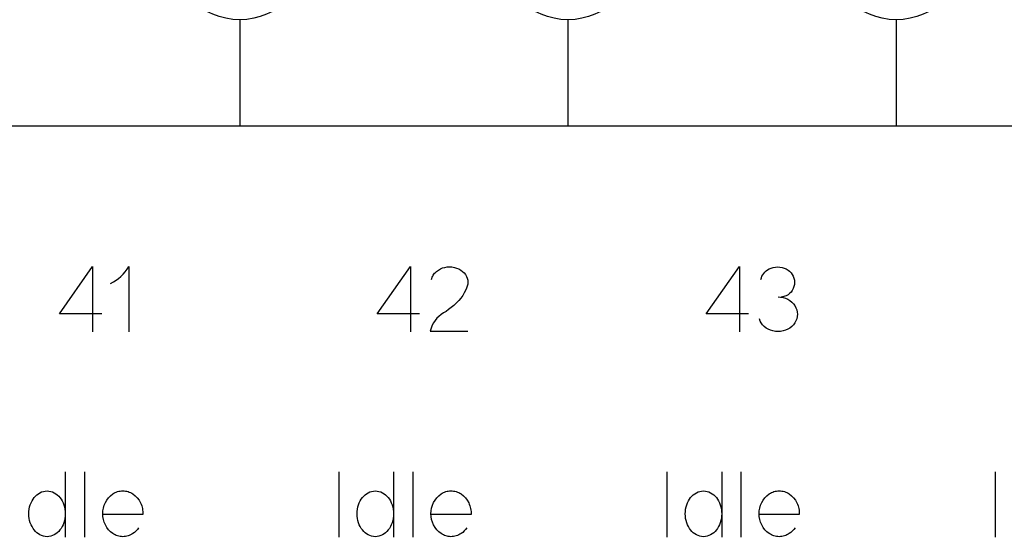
# Model space of a CAD drawing. Header units: inches. Extents: x 1880 to 2363, y -453 to -54.
# Tile 589 of 656: x 1909.603 to 1910.053, y -68.129 to -67.893. Entities that reach past the tile are written whole.
import ezdxf

# ---------------------------------------------------------------- set-up
doc = ezdxf.new("R2010")
doc.units = ezdxf.units.IN
doc.header["$LTSCALE"] = 0.5
doc.header["$MEASUREMENT"] = 0
doc.layers.add('APP-M-S', color=30, linetype='Continuous')

msp = doc.modelspace()

# ---------------------------------------------------------------- linework, layer by layer
at = {"color": 7, "linetype": 'Continuous'}
for p, q in [((1909.62082, -68.02701), (1909.63599, -68.00533)), ((1909.63599, -68.00533), (1909.63599, -68.03533)), ((1909.64996, -68.00886), (1909.6509, -68.00776)), ((1909.6509, -68.00776), (1909.65175, -68.00658)), ((1909.65175, -68.00658), (1909.65252, -68.00533)), ((1909.65252, -68.00533), (1909.65252, -68.03533)), ((1909.76602, -68.02701), (1909.78119, -68.00533)), ((1909.78119, -68.00533), (1909.78119, -68.03533)), ((1909.79195, -68.00891), (1909.79229, -68.00849)), ((1909.79229, -68.00849), (1909.79267, -68.00808)), ((1909.79267, -68.00808), (1909.79309, -68.0077)), ((1909.79309, -68.0077), (1909.79401, -68.00702)), ((1909.79401, -68.00702), (1909.79496, -68.00647)), ((1909.79496, -68.00647), (1909.79594, -68.00607)), ((1909.79594, -68.00607), (1909.79694, -68.00579)), ((1909.79694, -68.00579), (1909.79802, -68.0056)), ((1909.79802, -68.0056), (1909.7991, -68.00554)), ((1909.7991, -68.00554), (1909.80019, -68.0056)), ((1909.80019, -68.0056), (1909.80129, -68.00579)), ((1909.80129, -68.00579), (1909.80232, -68.00609)), ((1909.80232, -68.00609), (1909.80329, -68.00649)), ((1909.80329, -68.00649), (1909.8042, -68.007)), ((1909.8042, -68.007), (1909.80506, -68.00761)), ((1909.80506, -68.00761), (1909.80578, -68.00833)), ((1909.80578, -68.00833), (1909.80638, -68.00908)), ((1909.91641, -68.02701), (1909.93157, -68.00533)), ((1909.93157, -68.00533), (1909.93157, -68.03533)), ((1909.94272, -68.00852), (1909.94325, -68.00792)), ((1909.94325, -68.00792), (1909.94383, -68.00738)), ((1909.94383, -68.00738), (1909.94447, -68.00692)), ((1909.94447, -68.00692), (1909.94517, -68.00653)), ((1909.94517, -68.00653), (1909.94611, -68.00611)), ((1909.94611, -68.00611), (1909.94707, -68.00582)), ((1909.94707, -68.00582), (1909.94806, -68.00564)), ((1909.94806, -68.00564), (1909.94906, -68.00558)), ((1909.94906, -68.00558), (1909.95007, -68.00564)), ((1909.95007, -68.00564), (1909.95105, -68.00582)), ((1909.95105, -68.00582), (1909.95202, -68.00611)), ((1909.95202, -68.00611), (1909.95296, -68.00653)), ((1909.95296, -68.00653), (1909.95379, -68.00701)), ((1909.95379, -68.00701), (1909.95452, -68.00759)), ((1909.95452, -68.00759), (1909.95517, -68.00827)), ((1909.95517, -68.00827), (1909.95574, -68.00904)), ((1909.64415, -68.01312), (1909.64545, -68.01246)), ((1909.64545, -68.01246), (1909.64668, -68.01169)), ((1909.64668, -68.01169), (1909.64784, -68.01084)), ((1909.64784, -68.01084), (1909.64894, -68.00989)), ((1909.64894, -68.00989), (1909.64996, -68.00886)), ((1909.79085, -68.01138), (1909.79099, -68.01084)), ((1909.79099, -68.01084), (1909.79117, -68.01033)), ((1909.79117, -68.01033), (1909.7914, -68.00984)), ((1909.7914, -68.00984), (1909.79165, -68.00936)), ((1909.79165, -68.00936), (1909.79195, -68.00891)), ((1909.80638, -68.00908), (1909.80686, -68.0099)), ((1909.80686, -68.0099), (1909.80722, -68.0108)), ((1909.80722, -68.0108), (1909.80743, -68.01169)), ((1909.80743, -68.01169), (1909.80751, -68.01259)), ((1909.80751, -68.01259), (1909.80743, -68.0135)), ((1909.94139, -68.01138), (1909.9416, -68.01062)), ((1909.9416, -68.01062), (1909.94189, -68.00988)), ((1909.94189, -68.00988), (1909.94226, -68.00918)), ((1909.94226, -68.00918), (1909.94272, -68.00852)), ((1909.95574, -68.00904), (1909.95619, -68.00988)), ((1909.95619, -68.00988), (1909.95652, -68.01077)), ((1909.95652, -68.01077), (1909.95673, -68.01169)), ((1909.95673, -68.01169), (1909.95681, -68.01267)), ((1909.95681, -68.01267), (1909.95673, -68.01364)), ((1909.80579, -68.01747), (1909.8051, -68.01864)), ((1909.80638, -68.01638), (1909.80579, -68.01747)), ((1909.80685, -68.01536), (1909.80638, -68.01638)), ((1909.80722, -68.01441), (1909.80685, -68.01536)), ((1909.80743, -68.0135), (1909.80722, -68.01441)), ((1909.95517, -68.01706), (1909.95452, -68.01774)), ((1909.95574, -68.01629), (1909.95517, -68.01706)), ((1909.95619, -68.01545), (1909.95574, -68.01629)), ((1909.95652, -68.01457), (1909.95619, -68.01545)), ((1909.95673, -68.01364), (1909.95652, -68.01457)), ((1909.80338, -68.02095), (1909.80232, -68.02206)), ((1909.80431, -68.01981), (1909.80338, -68.02095)), ((1909.8051, -68.01864), (1909.80431, -68.01981)), ((1909.94923, -68.0193), (1909.95039, -68.01936)), ((1909.95039, -68.01936), (1909.95152, -68.01957)), ((1909.95125, -68.01928), (1909.95064, -68.01938)), ((1909.95181, -68.01918), (1909.95125, -68.01928)), ((1909.95152, -68.01957), (1909.95261, -68.0199)), ((1909.95238, -68.01902), (1909.95181, -68.01918)), ((1909.95296, -68.0188), (1909.95238, -68.01902)), ((1909.95261, -68.0199), (1909.95366, -68.02038)), ((1909.95379, -68.01831), (1909.95296, -68.0188)), ((1909.95366, -68.02038), (1909.95464, -68.02096)), ((1909.95452, -68.01774), (1909.95379, -68.01831)), ((1909.95464, -68.02096), (1909.95551, -68.02164)), ((1909.95551, -68.02164), (1909.95626, -68.02241)), ((1909.79749, -68.02589), (1909.79632, -68.02663)), ((1909.79867, -68.02506), (1909.79749, -68.02589)), ((1909.79989, -68.02415), (1909.79867, -68.02506)), ((1909.80113, -68.02315), (1909.79989, -68.02415)), ((1909.80232, -68.02206), (1909.80113, -68.02315)), ((1909.95626, -68.02241), (1909.95689, -68.02328)), ((1909.95689, -68.02328), (1909.95742, -68.02424)), ((1909.95742, -68.02424), (1909.9578, -68.02521)), ((1909.9578, -68.02521), (1909.95802, -68.0262)), ((1909.95802, -68.0262), (1909.9581, -68.02721)), ((1909.64013, -68.02701), (1909.62082, -68.02701)), ((1909.78533, -68.02701), (1909.76602, -68.02701)), ((1909.79255, -68.03003), (1909.79183, -68.03108)), ((1909.79334, -68.02907), (1909.79255, -68.03003)), ((1909.79424, -68.02819), (1909.79334, -68.02907)), ((1909.79523, -68.02737), (1909.79424, -68.02819)), ((1909.79632, -68.02663), (1909.79523, -68.02737)), ((1909.93572, -68.02701), (1909.91641, -68.02701)), ((1909.94108, -68.03032), (1909.94069, -68.02937)), ((1909.94156, -68.03119), (1909.94108, -68.03032)), ((1909.95742, -68.03023), (1909.95689, -68.03119)), ((1909.9578, -68.02924), (1909.95742, -68.03023)), ((1909.95802, -68.02824), (1909.9578, -68.02924)), ((1909.9581, -68.02721), (1909.95802, -68.02824)), ((1909.79066, -68.03352), (1909.79023, -68.03492)), ((1909.79023, -68.03492), (1909.8075, -68.03492)), ((1909.7912, -68.03225), (1909.79066, -68.03352)), ((1909.79183, -68.03108), (1909.7912, -68.03225)), ((1909.9422, -68.03205), (1909.94156, -68.03119)), ((1909.94295, -68.03283), (1909.9422, -68.03205)), ((1909.94382, -68.03351), (1909.94295, -68.03283)), ((1909.94479, -68.03409), (1909.94382, -68.03351)), ((1909.94583, -68.03455), (1909.94479, -68.03409)), ((1909.94692, -68.03487), (1909.94583, -68.03455)), ((1909.94805, -68.03506), (1909.94692, -68.03487)), ((1909.94923, -68.03513), (1909.94805, -68.03506)), ((1909.95041, -68.03506), (1909.94923, -68.03513)), ((1909.95154, -68.03487), (1909.95041, -68.03506)), ((1909.95262, -68.03455), (1909.95154, -68.03487)), ((1909.95366, -68.03409), (1909.95262, -68.03455)), ((1909.95464, -68.03351), (1909.95366, -68.03409)), ((1909.95551, -68.03283), (1909.95464, -68.03351)), ((1909.95626, -68.03205), (1909.95551, -68.03283)), ((1909.95689, -68.03119), (1909.95626, -68.03205)), ((1909.62349, -68.09919), (1909.62349, -68.12919)), ((1909.63226, -68.09923), (1909.63226, -68.12919)), ((1909.74845, -68.09919), (1909.74845, -68.12919)), ((1909.77349, -68.09919), (1909.77349, -68.12919)), ((1909.78225, -68.09923), (1909.78226, -68.12919)), ((1909.89845, -68.09919), (1909.89845, -68.12919)), ((1909.92349, -68.09919), (1909.92349, -68.12919)), ((1909.93226, -68.09923), (1909.93226, -68.12919)), ((1910.04845, -68.09919), (1910.04845, -68.12919)), ((1909.60827, -68.11258), (1909.60875, -68.11178)), ((1909.60875, -68.11178), (1909.60928, -68.11104)), ((1909.60928, -68.11104), (1909.60987, -68.11038)), ((1909.60987, -68.11038), (1909.6105, -68.10978)), ((1909.6105, -68.10978), (1909.61118, -68.10925)), ((1909.61118, -68.10925), (1909.61191, -68.1088)), ((1909.61191, -68.1088), (1909.61268, -68.10844)), ((1909.61268, -68.10844), (1909.61348, -68.10818)), ((1909.61348, -68.10818), (1909.6143, -68.10803)), ((1909.6143, -68.10803), (1909.61516, -68.10797)), ((1909.61516, -68.10797), (1909.61602, -68.10803)), ((1909.61602, -68.10803), (1909.61684, -68.10818)), ((1909.61684, -68.10818), (1909.61765, -68.10844)), ((1909.61765, -68.10844), (1909.61842, -68.1088)), ((1909.61842, -68.1088), (1909.61915, -68.10925)), ((1909.61915, -68.10925), (1909.61983, -68.10978)), ((1909.61983, -68.10978), (1909.62046, -68.11038)), ((1909.62046, -68.11038), (1909.62105, -68.11104)), ((1909.62105, -68.11104), (1909.62158, -68.11178)), ((1909.62158, -68.11178), (1909.62205, -68.11258)), ((1909.64246, -68.11217), (1909.64325, -68.11112)), ((1909.64325, -68.11112), (1909.64416, -68.11018)), ((1909.64416, -68.11018), (1909.6452, -68.10934)), ((1909.6452, -68.10934), (1909.64572, -68.10901)), ((1909.64572, -68.10901), (1909.64626, -68.10872)), ((1909.64626, -68.10872), (1909.64681, -68.10848)), ((1909.64681, -68.10848), (1909.64737, -68.10828)), ((1909.64737, -68.10828), (1909.64795, -68.10813)), ((1909.64795, -68.10813), (1909.64854, -68.10802)), ((1909.64854, -68.10802), (1909.64914, -68.10795)), ((1909.64914, -68.10795), (1909.64975, -68.10793)), ((1909.64975, -68.10793), (1909.65037, -68.10795)), ((1909.65037, -68.10795), (1909.65098, -68.10802)), ((1909.65098, -68.10802), (1909.65157, -68.10813)), ((1909.65157, -68.10813), (1909.65215, -68.10828)), ((1909.65215, -68.10828), (1909.65272, -68.10848)), ((1909.65272, -68.10848), (1909.65328, -68.10872)), ((1909.65328, -68.10872), (1909.65382, -68.10901)), ((1909.65382, -68.10901), (1909.65436, -68.10934)), ((1909.65436, -68.10934), (1909.65543, -68.1102)), ((1909.65543, -68.1102), (1909.65637, -68.11118)), ((1909.65637, -68.11118), (1909.65718, -68.11226)), ((1909.75827, -68.11258), (1909.75875, -68.11178)), ((1909.75875, -68.11178), (1909.75928, -68.11104)), ((1909.75928, -68.11104), (1909.75987, -68.11038)), ((1909.75987, -68.11038), (1909.7605, -68.10978)), ((1909.7605, -68.10978), (1909.76118, -68.10925)), ((1909.76118, -68.10925), (1909.76191, -68.1088)), ((1909.76191, -68.1088), (1909.76268, -68.10844)), ((1909.76268, -68.10844), (1909.76348, -68.10818)), ((1909.76348, -68.10818), (1909.7643, -68.10803)), ((1909.7643, -68.10803), (1909.76516, -68.10797)), ((1909.76516, -68.10797), (1909.76602, -68.10803)), ((1909.76602, -68.10803), (1909.76684, -68.10818)), ((1909.76684, -68.10818), (1909.76765, -68.10844)), ((1909.76765, -68.10844), (1909.76842, -68.1088)), ((1909.76842, -68.1088), (1909.76915, -68.10925)), ((1909.76915, -68.10925), (1909.76983, -68.10978)), ((1909.76983, -68.10978), (1909.77046, -68.11038)), ((1909.77046, -68.11038), (1909.77105, -68.11104)), ((1909.77105, -68.11104), (1909.77158, -68.11178)), ((1909.77158, -68.11178), (1909.77205, -68.11258)), ((1909.79246, -68.11217), (1909.79325, -68.11112)), ((1909.79325, -68.11112), (1909.79416, -68.11018)), ((1909.79416, -68.11018), (1909.7952, -68.10934)), ((1909.7952, -68.10934), (1909.79572, -68.10901)), ((1909.79572, -68.10901), (1909.79626, -68.10872)), ((1909.79626, -68.10872), (1909.79681, -68.10848)), ((1909.79681, -68.10848), (1909.79737, -68.10828)), ((1909.79737, -68.10828), (1909.79795, -68.10813)), ((1909.79795, -68.10813), (1909.79854, -68.10802)), ((1909.79854, -68.10802), (1909.79914, -68.10795)), ((1909.79914, -68.10795), (1909.79975, -68.10793)), ((1909.79975, -68.10793), (1909.80037, -68.10795)), ((1909.80037, -68.10795), (1909.80098, -68.10802)), ((1909.80098, -68.10802), (1909.80157, -68.10813)), ((1909.80157, -68.10813), (1909.80215, -68.10828)), ((1909.80215, -68.10828), (1909.80272, -68.10848)), ((1909.80272, -68.10848), (1909.80328, -68.10872)), ((1909.80328, -68.10872), (1909.80382, -68.10901)), ((1909.80382, -68.10901), (1909.80436, -68.10934)), ((1909.80436, -68.10934), (1909.80543, -68.1102)), ((1909.80543, -68.1102), (1909.80637, -68.11118)), ((1909.80637, -68.11118), (1909.80718, -68.11226)), ((1909.90827, -68.11258), (1909.90875, -68.11178)), ((1909.90875, -68.11178), (1909.90928, -68.11104)), ((1909.90928, -68.11104), (1909.90987, -68.11038)), ((1909.90987, -68.11038), (1909.9105, -68.10978)), ((1909.9105, -68.10978), (1909.91118, -68.10925)), ((1909.91118, -68.10925), (1909.91191, -68.1088)), ((1909.91191, -68.1088), (1909.91268, -68.10844)), ((1909.91268, -68.10844), (1909.91348, -68.10818)), ((1909.91348, -68.10818), (1909.9143, -68.10803)), ((1909.9143, -68.10803), (1909.91516, -68.10797)), ((1909.91516, -68.10797), (1909.91602, -68.10803)), ((1909.91602, -68.10803), (1909.91684, -68.10818)), ((1909.91684, -68.10818), (1909.91765, -68.10844)), ((1909.91765, -68.10844), (1909.91842, -68.1088)), ((1909.91842, -68.1088), (1909.91915, -68.10925)), ((1909.91915, -68.10925), (1909.91983, -68.10978)), ((1909.91983, -68.10978), (1909.92046, -68.11038)), ((1909.92046, -68.11038), (1909.92105, -68.11104)), ((1909.92105, -68.11104), (1909.92158, -68.11178)), ((1909.92158, -68.11178), (1909.92205, -68.11258)), ((1909.94246, -68.11217), (1909.94325, -68.11112)), ((1909.94325, -68.11112), (1909.94416, -68.11018)), ((1909.94416, -68.11018), (1909.9452, -68.10934)), ((1909.9452, -68.10934), (1909.94572, -68.10901)), ((1909.94572, -68.10901), (1909.94626, -68.10872)), ((1909.94626, -68.10872), (1909.94681, -68.10848)), ((1909.94681, -68.10848), (1909.94737, -68.10828)), ((1909.94737, -68.10828), (1909.94795, -68.10813)), ((1909.94795, -68.10813), (1909.94854, -68.10802)), ((1909.94854, -68.10802), (1909.94914, -68.10795)), ((1909.94914, -68.10795), (1909.94975, -68.10793)), ((1909.94975, -68.10793), (1909.95037, -68.10795)), ((1909.95037, -68.10795), (1909.95098, -68.10802)), ((1909.95098, -68.10802), (1909.95157, -68.10813)), ((1909.95157, -68.10813), (1909.95215, -68.10828)), ((1909.95215, -68.10828), (1909.95272, -68.10848)), ((1909.95272, -68.10848), (1909.95328, -68.10872)), ((1909.95328, -68.10872), (1909.95382, -68.10901)), ((1909.95382, -68.10901), (1909.95436, -68.10934)), ((1909.95436, -68.10934), (1909.95543, -68.1102)), ((1909.95543, -68.1102), (1909.95637, -68.11118)), ((1909.95637, -68.11118), (1909.95718, -68.11226)), ((1909.60687, -68.11735), (1909.607, -68.11632)), ((1909.607, -68.11632), (1909.6072, -68.11533)), ((1909.6072, -68.11533), (1909.60749, -68.11436)), ((1909.60749, -68.11436), (1909.60785, -68.11343)), ((1909.60785, -68.11343), (1909.60827, -68.11258)), ((1909.62205, -68.11258), (1909.62247, -68.11343)), ((1909.62247, -68.11343), (1909.62283, -68.11436)), ((1909.62283, -68.11436), (1909.62312, -68.11533)), ((1909.62312, -68.11533), (1909.62333, -68.11632)), ((1909.62333, -68.11632), (1909.62345, -68.11735)), ((1909.64068, -68.11708), (1909.6409, -68.11579)), ((1909.6409, -68.11579), (1909.64128, -68.11454)), ((1909.64128, -68.11454), (1909.6418, -68.11332)), ((1909.6418, -68.11332), (1909.64246, -68.11217)), ((1909.65718, -68.11226), (1909.65786, -68.11346)), ((1909.65786, -68.11346), (1909.65814, -68.11409)), ((1909.65814, -68.11409), (1909.65839, -68.11473)), ((1909.65839, -68.11473), (1909.65858, -68.11539)), ((1909.65858, -68.11539), (1909.65873, -68.11605)), ((1909.65873, -68.11605), (1909.65884, -68.11672)), ((1909.75687, -68.11735), (1909.757, -68.11632)), ((1909.757, -68.11632), (1909.7572, -68.11533)), ((1909.7572, -68.11533), (1909.75749, -68.11436)), ((1909.75749, -68.11436), (1909.75785, -68.11343)), ((1909.75785, -68.11343), (1909.75827, -68.11258)), ((1909.77205, -68.11258), (1909.77247, -68.11343)), ((1909.77247, -68.11343), (1909.77283, -68.11436)), ((1909.77283, -68.11436), (1909.77312, -68.11533)), ((1909.77312, -68.11533), (1909.77333, -68.11632)), ((1909.77333, -68.11632), (1909.77345, -68.11735)), ((1909.79068, -68.11708), (1909.7909, -68.11579)), ((1909.7909, -68.11579), (1909.79128, -68.11454)), ((1909.79128, -68.11454), (1909.7918, -68.11332)), ((1909.7918, -68.11332), (1909.79246, -68.11217)), ((1909.80718, -68.11226), (1909.80786, -68.11346)), ((1909.80786, -68.11346), (1909.80814, -68.11409)), ((1909.80814, -68.11409), (1909.80839, -68.11473)), ((1909.80839, -68.11473), (1909.80858, -68.11539)), ((1909.80858, -68.11539), (1909.80873, -68.11605)), ((1909.80873, -68.11605), (1909.80884, -68.11672)), ((1909.90687, -68.11735), (1909.907, -68.11632)), ((1909.907, -68.11632), (1909.9072, -68.11533)), ((1909.9072, -68.11533), (1909.90749, -68.11436)), ((1909.90749, -68.11436), (1909.90785, -68.11343)), ((1909.90785, -68.11343), (1909.90827, -68.11258)), ((1909.92205, -68.11258), (1909.92247, -68.11343)), ((1909.92247, -68.11343), (1909.92283, -68.11436)), ((1909.92283, -68.11436), (1909.92312, -68.11533)), ((1909.92312, -68.11533), (1909.92333, -68.11632)), ((1909.92333, -68.11632), (1909.92345, -68.11735)), ((1909.94068, -68.11708), (1909.9409, -68.11579)), ((1909.9409, -68.11579), (1909.94128, -68.11454)), ((1909.94128, -68.11454), (1909.9418, -68.11332)), ((1909.9418, -68.11332), (1909.94246, -68.11217)), ((1909.95718, -68.11226), (1909.95786, -68.11346)), ((1909.95786, -68.11346), (1909.95814, -68.11409)), ((1909.95814, -68.11409), (1909.95839, -68.11473)), ((1909.95839, -68.11473), (1909.95858, -68.11539)), ((1909.95858, -68.11539), (1909.95873, -68.11605)), ((1909.95873, -68.11605), (1909.95884, -68.11672)), ((1909.60683, -68.11841), (1909.60687, -68.11735)), ((1909.60687, -68.11949), (1909.60683, -68.11841)), ((1909.607, -68.12054), (1909.60687, -68.11949)), ((1909.6072, -68.12154), (1909.607, -68.12054)), ((1909.62333, -68.12054), (1909.62312, -68.12154)), ((1909.62345, -68.11949), (1909.62333, -68.12054)), ((1909.62345, -68.11735), (1909.62349, -68.11841)), ((1909.62349, -68.11841), (1909.62345, -68.11949)), ((1909.6406, -68.11841), (1909.64068, -68.11708)), ((1909.64068, -68.11974), (1909.6406, -68.11841)), ((1909.65891, -68.11879), (1909.64068, -68.11879)), ((1909.6409, -68.12103), (1909.64068, -68.11974)), ((1909.65884, -68.11672), (1909.65891, -68.1174)), ((1909.65891, -68.1174), (1909.65893, -68.11809)), ((1909.65893, -68.11809), (1909.65891, -68.11879)), ((1909.75683, -68.11841), (1909.75687, -68.11735)), ((1909.75687, -68.11949), (1909.75683, -68.11841)), ((1909.757, -68.12054), (1909.75687, -68.11949)), ((1909.7572, -68.12154), (1909.757, -68.12054)), ((1909.77333, -68.12054), (1909.77312, -68.12154)), ((1909.77345, -68.11949), (1909.77333, -68.12054)), ((1909.77345, -68.11735), (1909.77349, -68.11841)), ((1909.77349, -68.11841), (1909.77345, -68.11949)), ((1909.7906, -68.11841), (1909.79068, -68.11708)), ((1909.79068, -68.11974), (1909.7906, -68.11841)), ((1909.80891, -68.11879), (1909.79068, -68.11879)), ((1909.7909, -68.12103), (1909.79068, -68.11974)), ((1909.80884, -68.11672), (1909.80891, -68.1174)), ((1909.80891, -68.1174), (1909.80893, -68.11809)), ((1909.80893, -68.11809), (1909.80891, -68.11879)), ((1909.90683, -68.11841), (1909.90687, -68.11735)), ((1909.90687, -68.11949), (1909.90683, -68.11841)), ((1909.907, -68.12054), (1909.90687, -68.11949)), ((1909.9072, -68.12154), (1909.907, -68.12054)), ((1909.92333, -68.12054), (1909.92312, -68.12154)), ((1909.92345, -68.11949), (1909.92333, -68.12054)), ((1909.92345, -68.11735), (1909.92349, -68.11841)), ((1909.92349, -68.11841), (1909.92345, -68.11949)), ((1909.9406, -68.11841), (1909.94068, -68.11708)), ((1909.94068, -68.11974), (1909.9406, -68.11841)), ((1909.95891, -68.11879), (1909.94068, -68.11879)), ((1909.9409, -68.12103), (1909.94068, -68.11974)), ((1909.95884, -68.11672), (1909.95891, -68.1174)), ((1909.95891, -68.1174), (1909.95893, -68.11809)), ((1909.95893, -68.11809), (1909.95891, -68.11879)), ((1909.60749, -68.12252), (1909.6072, -68.12154)), ((1909.60785, -68.12344), (1909.60749, -68.12252)), ((1909.60827, -68.1243), (1909.60785, -68.12344)), ((1909.60875, -68.12509), (1909.60827, -68.1243)), ((1909.60928, -68.12583), (1909.60875, -68.12509)), ((1909.62158, -68.12509), (1909.62105, -68.12583)), ((1909.62205, -68.1243), (1909.62158, -68.12509)), ((1909.62247, -68.12344), (1909.62205, -68.1243)), ((1909.62283, -68.12252), (1909.62247, -68.12344)), ((1909.62312, -68.12154), (1909.62283, -68.12252)), ((1909.64128, -68.12229), (1909.6409, -68.12103)), ((1909.6418, -68.12351), (1909.64128, -68.12229)), ((1909.64246, -68.12466), (1909.6418, -68.12351)), ((1909.64325, -68.1257), (1909.64246, -68.12466)), ((1909.657, -68.12484), (1909.65646, -68.1256)), ((1909.75749, -68.12252), (1909.7572, -68.12154)), ((1909.75785, -68.12344), (1909.75749, -68.12252)), ((1909.75827, -68.1243), (1909.75785, -68.12344)), ((1909.75875, -68.12509), (1909.75827, -68.1243)), ((1909.75928, -68.12583), (1909.75875, -68.12509)), ((1909.77158, -68.12509), (1909.77105, -68.12583)), ((1909.77205, -68.1243), (1909.77158, -68.12509)), ((1909.77247, -68.12344), (1909.77205, -68.1243)), ((1909.77283, -68.12252), (1909.77247, -68.12344)), ((1909.77312, -68.12154), (1909.77283, -68.12252)), ((1909.79128, -68.12229), (1909.7909, -68.12103)), ((1909.7918, -68.12351), (1909.79128, -68.12229)), ((1909.79246, -68.12466), (1909.7918, -68.12351)), ((1909.79325, -68.1257), (1909.79246, -68.12466)), ((1909.80701, -68.12484), (1909.80646, -68.1256)), ((1909.90749, -68.12252), (1909.9072, -68.12154)), ((1909.90785, -68.12344), (1909.90749, -68.12252)), ((1909.90827, -68.1243), (1909.90785, -68.12344)), ((1909.90875, -68.12509), (1909.90827, -68.1243)), ((1909.90928, -68.12583), (1909.90875, -68.12509)), ((1909.92158, -68.12509), (1909.92105, -68.12583)), ((1909.92205, -68.1243), (1909.92158, -68.12509)), ((1909.92247, -68.12344), (1909.92205, -68.1243)), ((1909.92283, -68.12252), (1909.92247, -68.12344)), ((1909.92312, -68.12154), (1909.92283, -68.12252)), ((1909.94128, -68.12229), (1909.9409, -68.12103)), ((1909.9418, -68.12351), (1909.94128, -68.12229)), ((1909.94246, -68.12466), (1909.9418, -68.12351)), ((1909.94325, -68.1257), (1909.94246, -68.12466)), ((1909.957, -68.12484), (1909.95646, -68.1256)), ((1909.60987, -68.1265), (1909.60928, -68.12583)), ((1909.6105, -68.1271), (1909.60987, -68.1265)), ((1909.61118, -68.12762), (1909.6105, -68.1271)), ((1909.61191, -68.12807), (1909.61118, -68.12762)), ((1909.61268, -68.12843), (1909.61191, -68.12807)), ((1909.61348, -68.12869), (1909.61268, -68.12843)), ((1909.6143, -68.12885), (1909.61348, -68.12869)), ((1909.61516, -68.1289), (1909.6143, -68.12885)), ((1909.61602, -68.12885), (1909.61516, -68.1289)), ((1909.61684, -68.12869), (1909.61602, -68.12885)), ((1909.61765, -68.12843), (1909.61684, -68.12869)), ((1909.61842, -68.12807), (1909.61765, -68.12843)), ((1909.61915, -68.12762), (1909.61842, -68.12807)), ((1909.61983, -68.1271), (1909.61915, -68.12762)), ((1909.62046, -68.1265), (1909.61983, -68.1271)), ((1909.62105, -68.12583), (1909.62046, -68.1265)), ((1909.64416, -68.12665), (1909.64325, -68.1257)), ((1909.6452, -68.12749), (1909.64416, -68.12665)), ((1909.64572, -68.12782), (1909.6452, -68.12749)), ((1909.64626, -68.12811), (1909.64572, -68.12782)), ((1909.64681, -68.12835), (1909.64626, -68.12811)), ((1909.64737, -68.12855), (1909.64681, -68.12835)), ((1909.64795, -68.1287), (1909.64737, -68.12855)), ((1909.64854, -68.12881), (1909.64795, -68.1287)), ((1909.64914, -68.12888), (1909.64854, -68.12881)), ((1909.64975, -68.1289), (1909.64914, -68.12888)), ((1909.65037, -68.12888), (1909.64975, -68.1289)), ((1909.65098, -68.12881), (1909.65037, -68.12888)), ((1909.65157, -68.1287), (1909.65098, -68.12881)), ((1909.65215, -68.12855), (1909.65157, -68.1287)), ((1909.65272, -68.12835), (1909.65215, -68.12855)), ((1909.65328, -68.12811), (1909.65272, -68.12835)), ((1909.65382, -68.12782), (1909.65328, -68.12811)), ((1909.65436, -68.12749), (1909.65382, -68.12782)), ((1909.65512, -68.12692), (1909.65436, -68.12749)), ((1909.65583, -68.12629), (1909.65512, -68.12692)), ((1909.65646, -68.1256), (1909.65583, -68.12629)), ((1909.75987, -68.1265), (1909.75928, -68.12583)), ((1909.7605, -68.1271), (1909.75987, -68.1265)), ((1909.76118, -68.12762), (1909.7605, -68.1271)), ((1909.76191, -68.12807), (1909.76118, -68.12762)), ((1909.76268, -68.12843), (1909.76191, -68.12807)), ((1909.76348, -68.12869), (1909.76268, -68.12843)), ((1909.7643, -68.12885), (1909.76348, -68.12869)), ((1909.76516, -68.1289), (1909.7643, -68.12885)), ((1909.76602, -68.12885), (1909.76516, -68.1289)), ((1909.76684, -68.12869), (1909.76602, -68.12885)), ((1909.76765, -68.12843), (1909.76684, -68.12869)), ((1909.76842, -68.12807), (1909.76765, -68.12843)), ((1909.76915, -68.12762), (1909.76842, -68.12807)), ((1909.76983, -68.1271), (1909.76915, -68.12762)), ((1909.77046, -68.1265), (1909.76983, -68.1271)), ((1909.77105, -68.12583), (1909.77046, -68.1265)), ((1909.79416, -68.12665), (1909.79325, -68.1257)), ((1909.7952, -68.12749), (1909.79416, -68.12665)), ((1909.79572, -68.12782), (1909.7952, -68.12749)), ((1909.79626, -68.12811), (1909.79572, -68.12782)), ((1909.79681, -68.12835), (1909.79626, -68.12811)), ((1909.79737, -68.12855), (1909.79681, -68.12835)), ((1909.79795, -68.1287), (1909.79737, -68.12855)), ((1909.79854, -68.12881), (1909.79795, -68.1287)), ((1909.79914, -68.12888), (1909.79854, -68.12881)), ((1909.79975, -68.1289), (1909.79914, -68.12888)), ((1909.80037, -68.12888), (1909.79975, -68.1289)), ((1909.80098, -68.12881), (1909.80037, -68.12888)), ((1909.80157, -68.1287), (1909.80098, -68.12881)), ((1909.80215, -68.12855), (1909.80157, -68.1287)), ((1909.80272, -68.12835), (1909.80215, -68.12855)), ((1909.80328, -68.12811), (1909.80272, -68.12835)), ((1909.80382, -68.12782), (1909.80328, -68.12811)), ((1909.80436, -68.12749), (1909.80382, -68.12782)), ((1909.80512, -68.12692), (1909.80436, -68.12749)), ((1909.80583, -68.12629), (1909.80512, -68.12692)), ((1909.80646, -68.1256), (1909.80583, -68.12629)), ((1909.90987, -68.1265), (1909.90928, -68.12583)), ((1909.9105, -68.1271), (1909.90987, -68.1265)), ((1909.91118, -68.12762), (1909.9105, -68.1271)), ((1909.91191, -68.12807), (1909.91118, -68.12762)), ((1909.91268, -68.12843), (1909.91191, -68.12807)), ((1909.91348, -68.12869), (1909.91268, -68.12843)), ((1909.9143, -68.12885), (1909.91348, -68.12869)), ((1909.91516, -68.1289), (1909.9143, -68.12885)), ((1909.91602, -68.12885), (1909.91516, -68.1289)), ((1909.91684, -68.12869), (1909.91602, -68.12885)), ((1909.91765, -68.12843), (1909.91684, -68.12869)), ((1909.91842, -68.12807), (1909.91765, -68.12843)), ((1909.91915, -68.12762), (1909.91842, -68.12807)), ((1909.91983, -68.1271), (1909.91915, -68.12762)), ((1909.92046, -68.1265), (1909.91983, -68.1271)), ((1909.92105, -68.12583), (1909.92046, -68.1265)), ((1909.94416, -68.12665), (1909.94325, -68.1257)), ((1909.9452, -68.12749), (1909.94416, -68.12665)), ((1909.94572, -68.12782), (1909.9452, -68.12749)), ((1909.94626, -68.12811), (1909.94572, -68.12782)), ((1909.94681, -68.12835), (1909.94626, -68.12811)), ((1909.94737, -68.12855), (1909.94681, -68.12835)), ((1909.94795, -68.1287), (1909.94737, -68.12855)), ((1909.94854, -68.12881), (1909.94795, -68.1287)), ((1909.94914, -68.12888), (1909.94854, -68.12881)), ((1909.94975, -68.1289), (1909.94914, -68.12888)), ((1909.95037, -68.12888), (1909.94975, -68.1289)), ((1909.95098, -68.12881), (1909.95037, -68.12888)), ((1909.95157, -68.1287), (1909.95098, -68.12881)), ((1909.95215, -68.12855), (1909.95157, -68.1287)), ((1909.95272, -68.12835), (1909.95215, -68.12855)), ((1909.95328, -68.12811), (1909.95272, -68.12835)), ((1909.95382, -68.12782), (1909.95328, -68.12811)), ((1909.95436, -68.12749), (1909.95382, -68.12782)), ((1909.95512, -68.12692), (1909.95436, -68.12749)), ((1909.95583, -68.12629), (1909.95512, -68.12692)), ((1909.95646, -68.1256), (1909.95583, -68.12629))]:
    msp.add_line(p, q, dxfattribs=at)
at = {"layer": 'APP-M-S', "linetype": 'Continuous', "lineweight": 25}
for p, q in [((1909.70324, -67.89257), (1909.70324, -67.94107)), ((1909.85324, -67.94107), (1909.85324, -67.89257)), ((1910.00324, -67.89257), (1910.00324, -67.94107)), ((1908.20324, -67.94107), (1909.85324, -67.94107)), ((1909.85324, -67.94107), (1910.15324, -67.94107))]:
    msp.add_line(p, q, dxfattribs=at)
for centre in [(1909.70324, -67.86107), (1909.85324, -67.86107), (1910.00324, -67.86107)]:
    msp.add_circle(centre, 0.0315, dxfattribs=at)

doc.saveas('drawing.dxf')
